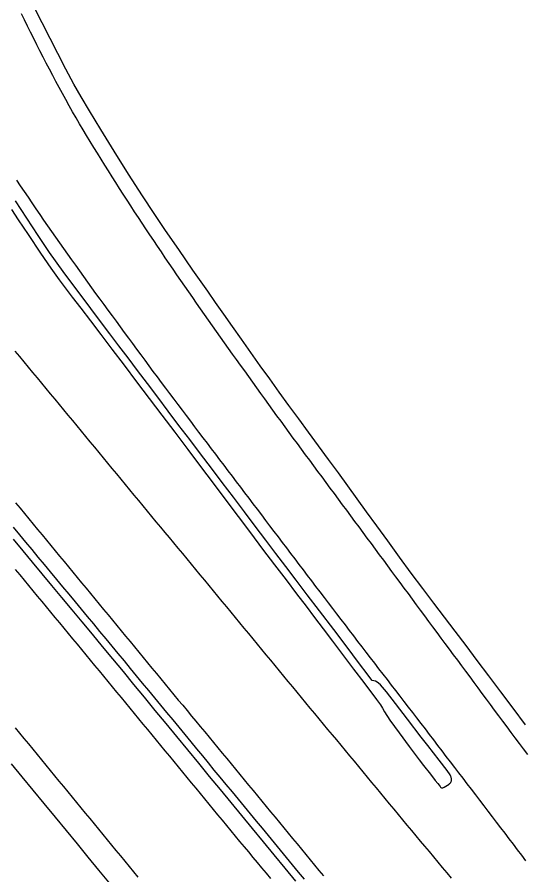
# Model space of a CAD drawing. Extents: x 1948091 to 1975253, y 787267 to 823306.
# Drawn here: x 1957424.7 to 1957607.8, y 812138.5 to 812448.6 of the extents above; entities that cross this region are included whole.
import ezdxf

# ---------------------------------------------------------------- set-up
doc = ezdxf.new("R2010")
doc.units = 0
doc.layers.add('RD_EX_Pavement_Markings', color=7, linetype='Continuous')
doc.layers.add('RD_EX_Road', color=7, linetype='Continuous')

msp = doc.modelspace()

# ---------------------------------------------------------------- linework, layer by layer
at = {"layer": 'RD_EX_Pavement_Markings'}
for points in [[(1957609.19, 812182.05), (1957607.7, 812184.05), (1957606.2, 812186.05), (1957604.71, 812188.05), (1957603.22, 812190.05), (1957601.72, 812192.05), (1957600.23, 812194.05), (1957598.73, 812196.05), (1957597.25, 812198.06), (1957595.76, 812200.07), (1957594.28, 812202.07), (1957592.79, 812204.08), (1957591.31, 812206.09), (1957589.82, 812208.09), (1957588.34, 812210.1), (1957586.85, 812212.11), (1957585.36, 812214.11), (1957583.88, 812216.12), (1957582.39, 812218.13), (1957580.91, 812220.14), (1957579.42, 812222.14), (1957577.93, 812224.15), (1957576.45, 812226.16), (1957574.96, 812228.16), (1957573.48, 812230.17), (1957571.99, 812232.18), (1957570.5, 812234.18), (1957569.02, 812236.19), (1957567.53, 812238.2), (1957566.05, 812240.2), (1957564.56, 812242.21), (1957563.08, 812244.22), (1957561.59, 812246.23), (1957560.11, 812248.23), (1957558.62, 812250.24), (1957557.14, 812252.25), (1957555.65, 812254.26), (1957554.17, 812256.27), (1957552.68, 812258.27), (1957551.2, 812260.28), (1957549.71, 812262.29), (1957548.23, 812264.3), (1957546.74, 812266.3), (1957545.25, 812268.31), (1957543.77, 812270.32), (1957542.28, 812272.33), (1957540.8, 812274.33), (1957539.31, 812276.34), (1957537.82, 812278.35), (1957536.34, 812280.35), (1957534.85, 812282.36), (1957533.37, 812284.37), (1957531.89, 812286.38), (1957530.4, 812288.39), (1957528.92, 812290.41), (1957527.44, 812292.42), (1957525.96, 812294.43), (1957524.48, 812296.44), (1957523, 812298.45), (1957521.52, 812300.46), (1957520.05, 812302.48), (1957518.58, 812304.51), (1957517.12, 812306.53), (1957515.65, 812308.55), (1957514.19, 812310.57), (1957512.72, 812312.6), (1957511.26, 812314.63), (1957509.81, 812316.66), (1957508.35, 812318.69), (1957506.9, 812320.72), (1957505.44, 812322.75), (1957503.99, 812324.78), (1957502.53, 812326.81), (1957501.08, 812328.85), (1957499.63, 812330.89), (1957498.19, 812332.93), (1957496.75, 812334.97), (1957495.3, 812337.01), (1957493.86, 812339.04), (1957492.41, 812341.08), (1957490.97, 812343.12), (1957489.53, 812345.17), (1957488.11, 812347.22), (1957486.69, 812349.28), (1957485.27, 812351.33), (1957483.84, 812353.39), (1957482.42, 812355.44), (1957481, 812357.5), (1957479.58, 812359.56), (1957478.19, 812361.63), (1957476.79, 812363.71), (1957475.4, 812365.78), (1957474.01, 812367.86), (1957472.61, 812369.93), (1957471.22, 812372.01), (1957469.83, 812374.09), (1957468.47, 812376.18), (1957467.1, 812378.27), (1957465.74, 812380.37), (1957464.37, 812382.46), (1957463.01, 812384.56), (1957461.65, 812386.65), (1957460.3, 812388.76), (1957458.97, 812390.88), (1957457.64, 812392.99), (1957456.31, 812395.11), (1957454.98, 812397.23), (1957453.68, 812399.36), (1957452.38, 812401.5), (1957451.08, 812403.63), (1957449.78, 812405.76), (1957448.5, 812407.91), (1957447.23, 812410.07), (1957445.97, 812412.22), (1957444.7, 812414.38), (1957443.5, 812416.57), (1957442.29, 812418.76), (1957441.08, 812420.95), (1957439.89, 812423.14), (1957438.7, 812425.34), (1957437.51, 812427.54), (1957436.33, 812429.74), (1957435.17, 812431.96), (1957434.02, 812434.18), (1957432.87, 812436.4), (1957431.75, 812438.63), (1957430.64, 812440.87), (1957429.52, 812443.11), (1957428.41, 812445.34), (1957427.3, 812447.58), (1957426.19, 812449.83)], [(1957424.4, 812389.69), (1957425.8, 812387.62), (1957427.2, 812385.55), (1957428.6, 812383.48), (1957430, 812381.41), (1957431.41, 812379.34), (1957432.81, 812377.28), (1957434.22, 812375.21), (1957435.64, 812373.15), (1957437.08, 812371.11), (1957438.53, 812369.07), (1957439.97, 812367.03), (1957441.42, 812364.99), (1957442.86, 812362.95), (1957444.31, 812360.91), (1957445.76, 812358.88), (1957447.21, 812356.84), (1957448.66, 812354.8), (1957450.11, 812352.77), (1957451.56, 812350.73), (1957453.04, 812348.71), (1957454.51, 812346.7), (1957455.99, 812344.68), (1957457.47, 812342.67), (1957458.95, 812340.65), (1957460.42, 812338.64), (1957461.9, 812336.62), (1957463.38, 812334.6), (1957464.86, 812332.59), (1957466.34, 812330.58), (1957467.83, 812328.57), (1957469.31, 812326.56), (1957470.79, 812324.54), (1957472.28, 812322.53), (1957473.76, 812320.52), (1957475.24, 812318.51), (1957476.75, 812316.51), (1957478.25, 812314.52), (1957479.75, 812312.52), (1957481.25, 812310.52), (1957482.75, 812308.52), (1957484.26, 812306.53), (1957485.76, 812304.53), (1957487.26, 812302.53), (1957488.76, 812300.53), (1957490.27, 812298.54), (1957491.78, 812296.55), (1957493.29, 812294.56), (1957494.8, 812292.57), (1957496.31, 812290.58), (1957497.82, 812288.59), (1957499.33, 812286.6), (1957500.84, 812284.61), (1957502.35, 812282.61), (1957503.86, 812280.62), (1957505.37, 812278.63), (1957506.88, 812276.64), (1957508.39, 812274.65), (1957509.9, 812272.66), (1957511.41, 812270.67), (1957512.92, 812268.68), (1957514.43, 812266.69), (1957515.93, 812264.69), (1957517.44, 812262.7), (1957518.95, 812260.71), (1957520.46, 812258.72), (1957521.97, 812256.73), (1957523.48, 812254.74), (1957524.99, 812252.75), (1957526.5, 812250.76), (1957528.01, 812248.76), (1957529.52, 812246.78), (1957531.04, 812244.79), (1957532.55, 812242.81), (1957534.07, 812240.82), (1957535.58, 812238.83), (1957537.1, 812236.85), (1957538.62, 812234.86), (1957540.13, 812232.88), (1957541.65, 812230.89), (1957543.16, 812228.91), (1957544.68, 812226.92), (1957546.19, 812224.94), (1957547.71, 812222.95), (1957549.22, 812220.97), (1957550.74, 812218.99), (1957552.27, 812217.01), (1957553.79, 812215.03), (1957555.32, 812213.05), (1957556.84, 812211.08), (1957558.37, 812209.1), (1957559.9, 812207.12), (1957561.42, 812205.14), (1957562.95, 812203.17), (1957564.47, 812201.19), (1957566, 812199.21), (1957567.52, 812197.23), (1957569.05, 812195.26), (1957570.57, 812193.27), (1957572.08, 812191.29), (1957573.6, 812189.3), (1957575.11, 812187.32), (1957576.63, 812185.34), (1957578.15, 812183.35), (1957579.66, 812181.37), (1957581.18, 812179.38), (1957582.69, 812177.4), (1957584.21, 812175.41), (1957585.72, 812173.43), (1957587.24, 812171.44), (1957588.76, 812169.46), (1957590.27, 812167.48), (1957591.79, 812165.49), (1957593.3, 812163.51), (1957594.82, 812161.52), (1957596.33, 812159.54), (1957597.85, 812157.55), (1957599.37, 812155.57), (1957600.88, 812153.58), (1957602.4, 812151.6), (1957603.91, 812149.62), (1957605.42, 812147.63), (1957606.94, 812145.65), (1957608.45, 812143.66)], [(1957423.88, 812327.79), (1957425.48, 812325.87), (1957427.07, 812323.95), (1957428.67, 812322.03), (1957430.26, 812320.1), (1957431.86, 812318.18), (1957433.45, 812316.26), (1957435.05, 812314.34), (1957436.64, 812312.41), (1957438.24, 812310.49), (1957439.83, 812308.57), (1957441.43, 812306.64), (1957443.02, 812304.72), (1957444.62, 812302.8), (1957446.21, 812300.88), (1957447.81, 812298.95), (1957449.4, 812297.03), (1957450.99, 812295.1), (1957452.58, 812293.18), (1957454.17, 812291.25), (1957455.76, 812289.32), (1957457.35, 812287.4), (1957458.94, 812285.47), (1957460.53, 812283.54), (1957462.12, 812281.62), (1957463.71, 812279.69), (1957465.29, 812277.76), (1957466.88, 812275.84), (1957468.47, 812273.91), (1957470.06, 812271.98), (1957471.65, 812270.06), (1957473.24, 812268.13), (1957474.83, 812266.2), (1957476.42, 812264.28), (1957478.01, 812262.35), (1957479.6, 812260.43), (1957481.19, 812258.5), (1957482.78, 812256.57), (1957484.37, 812254.65), (1957485.96, 812252.72), (1957487.55, 812250.8), (1957489.14, 812248.87), (1957490.73, 812246.94), (1957492.32, 812245.02), (1957493.91, 812243.09), (1957495.5, 812241.17), (1957497.09, 812239.24), (1957498.68, 812237.32), (1957500.27, 812235.39), (1957501.86, 812233.47), (1957503.45, 812231.54), (1957505.05, 812229.62), (1957506.64, 812227.7), (1957508.23, 812225.77), (1957509.82, 812223.85), (1957511.41, 812221.92), (1957513, 812220), (1957514.59, 812218.07), (1957516.18, 812216.15), (1957517.77, 812214.22), (1957519.37, 812212.3), (1957520.96, 812210.38), (1957522.55, 812208.45), (1957524.14, 812206.53), (1957525.73, 812204.6), (1957527.32, 812202.68), (1957528.91, 812200.75), (1957530.5, 812198.83), (1957532.09, 812196.91), (1957533.69, 812194.98), (1957535.28, 812193.06), (1957536.87, 812191.13), (1957538.46, 812189.21), (1957540.05, 812187.29), (1957541.64, 812185.36), (1957543.24, 812183.44), (1957544.83, 812181.51), (1957546.42, 812179.59), (1957548.01, 812177.67), (1957549.6, 812175.74), (1957551.19, 812173.82), (1957552.79, 812171.9), (1957554.38, 812169.97), (1957555.97, 812168.05), (1957557.57, 812166.13), (1957559.17, 812164.21), (1957560.76, 812162.29), (1957562.36, 812160.37), (1957563.96, 812158.45), (1957565.55, 812156.53), (1957567.15, 812154.61), (1957568.75, 812152.69), (1957570.34, 812150.77), (1957571.94, 812148.85), (1957573.54, 812146.93), (1957575.13, 812145.01), (1957576.73, 812143.09), (1957578.33, 812141.17), (1957579.92, 812139.25), (1957581.52, 812137.33)], [(1957424.13, 812273.03), (1957425.72, 812271.1), (1957427.31, 812269.17), (1957428.9, 812267.25), (1957430.49, 812265.32), (1957432.08, 812263.39), (1957433.67, 812261.47), (1957435.26, 812259.54), (1957436.85, 812257.61), (1957438.44, 812255.69), (1957440.03, 812253.76), (1957441.62, 812251.84), (1957443.21, 812249.91), (1957444.8, 812247.98), (1957446.39, 812246.06), (1957447.98, 812244.13), (1957449.57, 812242.21), (1957451.16, 812240.28), (1957452.75, 812238.35), (1957454.34, 812236.43), (1957455.93, 812234.5), (1957457.51, 812232.58), (1957459.1, 812230.65), (1957460.69, 812228.72), (1957462.28, 812226.79), (1957463.87, 812224.87), (1957465.46, 812222.94), (1957467.04, 812221.01), (1957468.63, 812219.09), (1957470.22, 812217.16), (1957471.81, 812215.23), (1957473.4, 812213.3), (1957474.98, 812211.38), (1957476.57, 812209.45), (1957478.16, 812207.52), (1957479.75, 812205.6), (1957481.34, 812203.67), (1957482.92, 812201.74), (1957484.51, 812199.82), (1957486.1, 812197.89), (1957487.69, 812195.96), (1957489.28, 812194.04), (1957490.86, 812192.11), (1957492.45, 812190.18), (1957494.04, 812188.25), (1957495.63, 812186.33), (1957497.22, 812184.4), (1957498.8, 812182.47), (1957500.39, 812180.55), (1957501.98, 812178.62), (1957503.57, 812176.69), (1957505.16, 812174.77), (1957506.74, 812172.84), (1957508.33, 812170.91), (1957509.92, 812168.99), (1957511.51, 812167.06), (1957513.1, 812165.14), (1957514.69, 812163.21), (1957516.28, 812161.28), (1957517.87, 812159.36), (1957519.46, 812157.43), (1957521.05, 812155.51), (1957522.63, 812153.58), (1957524.22, 812151.65), (1957525.81, 812149.73), (1957527.4, 812147.8), (1957528.99, 812145.88), (1957530.58, 812143.95), (1957532.17, 812142.02), (1957533.76, 812140.1), (1957535.35, 812138.17)], [(1957424, 812248.86), (1957425.59, 812246.94), (1957427.18, 812245.01), (1957428.78, 812243.09), (1957430.37, 812241.17), (1957431.96, 812239.24), (1957433.56, 812237.32), (1957435.15, 812235.4), (1957436.74, 812233.47), (1957438.33, 812231.55), (1957439.93, 812229.63), (1957441.52, 812227.7), (1957443.11, 812225.78), (1957444.71, 812223.85), (1957446.3, 812221.93), (1957447.89, 812220.01), (1957449.48, 812218.09), (1957451.08, 812216.16), (1957452.67, 812214.24), (1957454.26, 812212.32), (1957455.85, 812210.39), (1957457.45, 812208.47), (1957459.04, 812206.54), (1957460.62, 812204.61), (1957462.21, 812202.69), (1957463.8, 812200.76), (1957465.38, 812198.83), (1957466.97, 812196.9), (1957468.56, 812194.97), (1957470.15, 812193.05), (1957471.73, 812191.12), (1957473.32, 812189.19), (1957474.91, 812187.26), (1957476.49, 812185.34), (1957478.08, 812183.41), (1957479.67, 812181.48), (1957481.25, 812179.55), (1957482.84, 812177.62), (1957484.43, 812175.7), (1957486.02, 812173.77), (1957487.6, 812171.84), (1957489.19, 812169.91), (1957490.78, 812167.99), (1957492.36, 812166.06), (1957493.95, 812164.13), (1957495.54, 812162.2), (1957497.12, 812160.28), (1957498.71, 812158.35), (1957500.3, 812156.42), (1957501.89, 812154.5), (1957503.48, 812152.57), (1957505.07, 812150.65), (1957506.66, 812148.72), (1957508.26, 812146.8), (1957509.85, 812144.87), (1957511.44, 812142.95), (1957513.03, 812141.03), (1957514.62, 812139.1), (1957516.21, 812137.18)], [(1957468.42, 812137.65), (1957466.84, 812139.58), (1957465.25, 812141.51), (1957463.67, 812143.44), (1957462.08, 812145.37), (1957460.5, 812147.3), (1957458.92, 812149.23), (1957457.33, 812151.16), (1957455.75, 812153.09), (1957454.16, 812155.02), (1957452.58, 812156.95), (1957451, 812158.88), (1957449.41, 812160.81), (1957447.83, 812162.74), (1957446.24, 812164.67), (1957444.66, 812166.6), (1957443.08, 812168.53), (1957441.49, 812170.46), (1957439.91, 812172.39), (1957438.32, 812174.32), (1957436.74, 812176.25), (1957435.16, 812178.19), (1957433.57, 812180.12), (1957431.99, 812182.05), (1957430.41, 812183.98), (1957428.83, 812185.91), (1957427.25, 812187.85), (1957425.67, 812189.78), (1957424.08, 812191.71)]]:
    msp.add_lwpolyline(points, dxfattribs=at)
at = {"layer": 'RD_EX_Road'}
for points in [[(1957608.37, 812192.78), (1957603.88, 812198.79), (1957599.48, 812204.68), (1957595.18, 812210.45), (1957590.98, 812216.06), (1957586.9, 812221.47), (1957582.94, 812226.68), (1957579.11, 812231.68), (1957575.26, 812236.71), (1957571.26, 812242.01), (1957567.11, 812247.58), (1957562.81, 812253.43), (1957558.58, 812259.23), (1957554.61, 812264.67), (1957550.92, 812269.77), (1957547.5, 812274.51), (1957544.16, 812279.13), (1957540.75, 812283.85), (1957537.24, 812288.66), (1957533.64, 812293.58), (1957530.02, 812298.52), (1957526.44, 812303.41), (1957522.91, 812308.26), (1957519.42, 812313.06), (1957515.97, 812317.83), (1957512.55, 812322.6), (1957509.16, 812327.38), (1957505.79, 812332.14), (1957502.52, 812336.8), (1957499.39, 812341.25), (1957496.41, 812345.48), (1957493.58, 812349.49), (1957488.19, 812357.16), (1957483.05, 812364.59), (1957478.33, 812371.49), (1957474.2, 812377.61), (1957469.96, 812384.03), (1957464.92, 812391.83), (1957459.69, 812400.11), (1957454.87, 812407.94), (1957450.78, 812414.71), (1957447.75, 812419.79), (1957445.13, 812424.4), (1957442.29, 812429.76), (1957439.38, 812435.41), (1957436.55, 812440.89), (1957433.67, 812446.54), (1957430.63, 812452.68)], [(1957422.66, 812379.1), (1957425.09, 812375.33), (1957428.6, 812370.01), (1957433.1, 812363.3), (1957436.83, 812357.85), (1957439.89, 812353.6), (1957444.57, 812347.39), (1957447.65, 812343.36), (1957451.12, 812338.82), (1957454.89, 812333.88), (1957458.94, 812328.53), (1957463.29, 812322.79), (1957467.81, 812316.81), (1957472.38, 812310.77), (1957477, 812304.67), (1957481.67, 812298.51), (1957486.35, 812292.34), (1957490.98, 812286.21), (1957495.56, 812280.1), (1957500.08, 812274.03), (1957504.56, 812268.02), (1957509, 812262.12), (1957513.38, 812256.31), (1957517.72, 812250.6), (1957521.85, 812245.16), (1957525.64, 812240.18), (1957529.07, 812235.64), (1957532.16, 812231.55), (1957535.22, 812227.49), (1957538.59, 812223.03), (1957542.27, 812218.17), (1957546.25, 812212.91), (1957549.93, 812208.05), (1957554.56, 812201.93), (1957555.96, 812200.03), (1957556.69, 812198.83), (1957557.38, 812197.49), (1957559.38, 812194.5), (1957562.74, 812189.83), (1957566.37, 812184.92), (1957569.99, 812180.15), (1957571.55, 812178.12), (1957574.05, 812174.88), (1957575.75, 812172.7), (1957576.68, 812171.53), (1957577.17, 812170.92), (1957577.53, 812170.43), (1957577.68, 812170.24), (1957577.85, 812170.1), (1957578.02, 812170), (1957578.2, 812169.96), (1957578.5, 812170.03), (1957579.02, 812170.29), (1957580.75, 812171.36), (1957580.96, 812171.52), (1957581.14, 812171.67), (1957581.27, 812171.82), (1957581.37, 812171.95), (1957581.44, 812172.09), (1957581.49, 812172.24), (1957581.59, 812172.57), (1957581.61, 812172.76), (1957581.62, 812172.98), (1957581.6, 812173.23), (1957581.51, 812173.79), (1957581.42, 812174.08), (1957581.19, 812174.67), (1957580.04, 812176.3), (1957577.19, 812179.99), (1957573.08, 812185.24), (1957570.74, 812188.27), (1957565.7, 812194.85), (1957561.42, 812200.45), (1957558.13, 812204.73), (1957555.95, 812207.28), (1957555.28, 812207.88), (1957554.75, 812208.22), (1957554.19, 812208.5), (1957553.62, 812208.71), (1957553.03, 812208.85), (1957546.64, 812217.24), (1957545.34, 812218.97), (1957539.09, 812227.19), (1957533.94, 812233.97), (1957529.54, 812239.78), (1957525.56, 812245.03), (1957521.83, 812249.95), (1957518.21, 812254.73), (1957514.55, 812259.55), (1957510.74, 812264.58), (1957506.81, 812269.76), (1957502.81, 812275.03), (1957498.81, 812280.31), (1957494.85, 812285.54), (1957490.93, 812290.72), (1957487.03, 812295.87), (1957483.16, 812301), (1957479.29, 812306.13), (1957475.47, 812311.19), (1957471.75, 812316.13), (1957468.17, 812320.88), (1957464.76, 812325.4), (1957461.45, 812329.79), (1957458.15, 812334.15), (1957454.77, 812338.62), (1957451.27, 812343.26), (1957447.75, 812347.93), (1957444.39, 812352.44), (1957441.33, 812356.59), (1957436.38, 812363.53), (1957432.27, 812369.62), (1957428.16, 812375.89), (1957424.09, 812382.22)], [(1957423.28, 812264.21), (1957425.51, 812261.51), (1957427.73, 812258.81), (1957429.94, 812256.12), (1957432.15, 812253.43), (1957434.38, 812250.73), (1957436.61, 812248.04), (1957438.85, 812245.35), (1957441.1, 812242.66), (1957443.34, 812239.97), (1957445.58, 812237.29), (1957447.81, 812234.6), (1957450.03, 812231.92), (1957452.25, 812229.24), (1957454.47, 812226.56), (1957456.68, 812223.88), (1957458.88, 812221.21), (1957461.09, 812218.54), (1957463.3, 812215.86), (1957465.5, 812213.19), (1957467.71, 812210.53), (1957469.91, 812207.86), (1957472.11, 812205.19), (1957474.3, 812202.53), (1957476.49, 812199.87), (1957478.69, 812197.21), (1957480.89, 812194.55), (1957483.09, 812191.89), (1957485.28, 812189.25), (1957487.43, 812186.65), (1957489.54, 812184.08), (1957491.62, 812181.54), (1957493.7, 812179.01), (1957495.81, 812176.44), (1957497.95, 812173.84), (1957500.14, 812171.21), (1957502.33, 812168.56), (1957504.52, 812165.92), (1957506.69, 812163.27), (1957508.86, 812160.63), (1957511.02, 812158), (1957513.19, 812155.36), (1957515.37, 812152.72), (1957517.55, 812150.09), (1957519.73, 812147.45), (1957521.9, 812144.82), (1957524.07, 812142.19), (1957526.24, 812139.56), (1957528.4, 812136.93)], [(1957423.23, 812259.88), (1957426.67, 812255.71), (1957430.1, 812251.57), (1957433.59, 812247.36), (1957437.14, 812243.09), (1957440.75, 812238.76), (1957444.39, 812234.39), (1957448.06, 812229.98), (1957451.74, 812225.54), (1957455.44, 812221.08), (1957459.16, 812216.57), (1957462.93, 812212), (1957466.73, 812207.39), (1957470.58, 812202.72), (1957474.46, 812198), (1957478.36, 812193.27), (1957482.29, 812188.5), (1957486.24, 812183.71), (1957490.18, 812178.91), (1957494.11, 812174.15), (1957498.01, 812169.41), (1957501.88, 812164.7), (1957505.76, 812160), (1957509.65, 812155.28), (1957513.55, 812150.53), (1957517.48, 812145.76), (1957521.4, 812141), (1957525.31, 812136.28)], [(1957457.76, 812135.85), (1957454.16, 812140.26), (1957450.35, 812144.92), (1957446.42, 812149.72), (1957442.47, 812154.55), (1957438.49, 812159.4), (1957434.49, 812164.27), (1957430.49, 812169.12), (1957426.52, 812173.92), (1957422.6, 812178.66)]]:
    msp.add_lwpolyline(points, dxfattribs=at)

doc.saveas('drawing.dxf')
